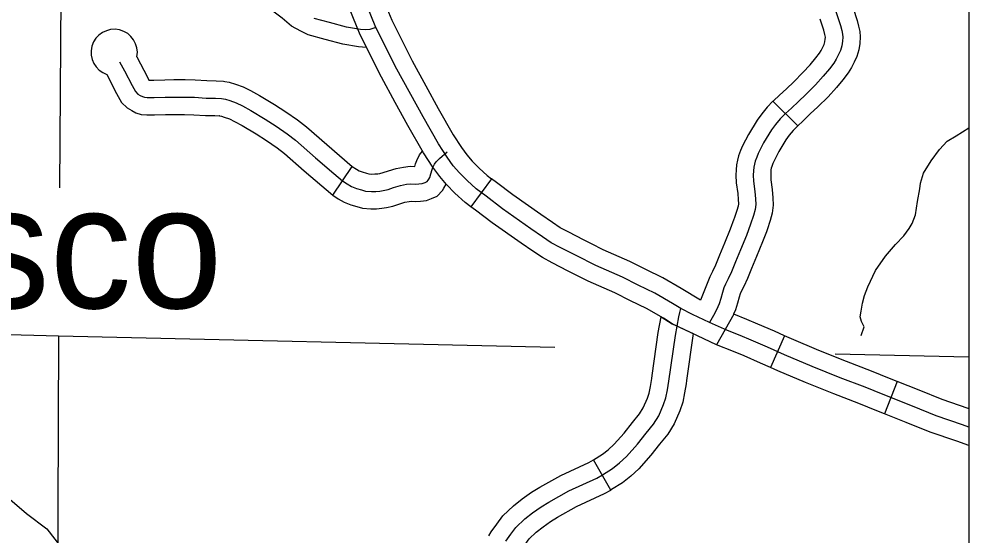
# Model space of a CAD drawing. Extents: x 670147 to 673275, y 705573 to 707613.
# Drawn here: x 672139.9 to 672221.9, y 706307.4 to 706352 of the extents above; entities that cross this region are included whole.
import ezdxf

# ---------------------------------------------------------------- set-up
doc = ezdxf.new("R2010")
doc.units = 0
for name, color, linetype in [('25', 7, 'Continuous'), ('31', 7, 'Continuous'), ('32', 7, 'Continuous'), ('35', 7, 'Continuous'), ('45', 7, 'Continuous'), ('5', 7, 'Continuous'), ('R_NoPlot', 7, 'Continuous')]:
    doc.layers.add(name, color=color, linetype=linetype)

msp = doc.modelspace()

# ---------------------------------------------------------------- linework, layer by layer
at = {"layer": '31'}
for p, q in [((672205.008, 706344.944), (672205.011, 706344.947)), ((672207.148, 706342.842), (672205.008, 706344.944)), ((672180.711, 706338.264), (672178.932, 706335.848)), ((672191.004, 706311.394), (672189.509, 706313.995)), ((672189.509, 706313.995), (672189.509, 706313.995))]:
    msp.add_line(p, q, dxfattribs=at)
for points in [[(672170.604, 706355.642), (672170.822, 706355.089), (672172.1, 706351.937), (672173.866, 706348.425), (672175.04, 706346.28)], [(672172.408, 706344.84), (672171.209, 706347.031), (672169.365, 706350.697), (672168.036, 706353.976), (672167.813, 706354.543)], [(672170.733, 706351.317), (672169.429, 706354.532)], [(672210.249, 706353.289), (672210.834, 706351.5), (672210.947, 706351.069), (672211.021, 706350.728), (672211.045, 706350.484), (672211.021, 706350.127), (672210.947, 706349.744), (672210.834, 706349.338), (672210.671, 706348.975), (672210.476, 706348.593), (672210.265, 706348.244), (672209.883, 706347.756), (672209.355, 706347.122), (672208.68, 706346.382), (672207.843, 706345.545), (672207.201, 706344.943), (672206.6, 706344.366), (672206.08, 706343.895), (672205.625, 706343.431), (672205.235, 706342.944), (672204.877, 706342.48), (672204.203, 706341.35), (672203.743, 706340.453), (672203.605, 706340.128), (672203.475, 706339.786), (672203.401, 706339.518), (672203.345, 706339.25), (672203.32, 706338.957), (672203.312, 706338.575), (672203.328, 706338.047), (672203.458, 706337.169), (672203.507, 706336.543), (672203.523, 706336.031), (672203.475, 706335.606), (672203.32, 706335.093), (672203.084, 706334.345), (672202.711, 706333.37), (672202.199, 706332.118), (672201.776, 706331.1), (672201.419, 706330.23), (672201.15, 706329.612), (672200.907, 706329.165), (672200.777, 706328.84), (672200.655, 706328.458), (672200.508, 706327.929), (672200.37, 706327.474), (672200.135, 706326.962), (672199.866, 706326.466), (672199.517, 706325.864)], [(672211.927, 706352.982), (672212.273, 706351.925), (672212.407, 706351.418), (672212.505, 706350.96), (672212.55, 706350.508), (672212.511, 706349.934), (672212.409, 706349.401), (672212.248, 706348.826), (672212.024, 706348.327), (672211.788, 706347.863), (672211.502, 706347.39), (672211.05, 706346.813), (672210.486, 706346.136), (672209.765, 706345.346), (672208.887, 706344.467), (672208.233, 706343.855), (672207.623, 706343.269), (672207.118, 706342.811), (672207.145, 706342.839)], [(672198.073, 706326.559), (672197.047, 706327.068), (672196.331, 706327.506), (672194.804, 706328.384), (672193.373, 706329.084), (672192.008, 706329.766), (672189.709, 706330.774), (672188.018, 706331.636), (672186.637, 706332.335), (672185.873, 706332.742), (672185.125, 706333.246), (672184.118, 706333.945), (672181.655, 706335.674), (672180.241, 706336.748), (672179.38, 706337.382), (672178.6, 706338.097), (672177.939, 706338.771), (672177.413, 706339.381), (672176.877, 706340.113), (672176.129, 706341.274), (672174.797, 706343.599), (672172.538, 706347.728), (672170.733, 706351.317)], [(672205.011, 706344.947), (672205.042, 706344.978), (672205.577, 706345.463), (672206.169, 706346.032), (672206.8, 706346.623), (672207.595, 706347.418), (672208.224, 706348.108), (672208.716, 706348.699), (672209.028, 706349.097), (672209.165, 706349.323), (672209.318, 706349.624), (672209.419, 706349.85), (672209.486, 706350.088), (672209.53, 706350.319), (672209.54, 706350.46), (672209.536, 706350.496), (672209.488, 706350.721), (672209.395, 706351.075), (672209.076, 706352.049)], [(672175.04, 706346.28), (672176.106, 706344.332), (672177.412, 706342.053), (672178.114, 706340.963), (672178.589, 706340.315), (672179.044, 706339.786), (672179.643, 706339.176), (672180.334, 706338.542), (672180.711, 706338.264)], [(672178.933, 706335.848), (672178.426, 706336.221), (672177.557, 706337.018), (672176.834, 706337.755), (672176.238, 706338.447), (672175.641, 706339.263), (672174.847, 706340.494), (672173.488, 706342.866), (672172.408, 706344.84)], [(672205.008, 706344.944), (672204.501, 706344.428), (672204.055, 706343.87), (672203.635, 706343.326), (672202.89, 706342.078), (672202.383, 706341.089), (672202.213, 706340.688), (672202.047, 706340.252), (672201.943, 706339.871), (672201.858, 706339.468), (672201.821, 706339.035), (672201.811, 706338.568), (672201.832, 706337.913), (672201.967, 706337), (672202.009, 706336.461), (672202.021, 706336.093), (672202, 706335.91), (672201.887, 706335.535), (672201.667, 706334.84), (672201.638, 706334.762)], [(672207.148, 706342.842), (672206.748, 706342.435), (672206.414, 706342.017), (672206.119, 706341.635), (672205.515, 706340.623), (672205.102, 706339.817), (672204.996, 706339.567), (672204.902, 706339.321), (672204.86, 706339.165), (672204.831, 706339.031), (672204.819, 706338.879), (672204.812, 706338.582), (672204.825, 706338.18), (672204.95, 706337.337), (672205.005, 706336.625), (672205.026, 706335.969), (672204.949, 706335.301), (672204.754, 706334.651), (672204.501, 706333.851), (672204.439, 706333.689)], [(672189.335, 706332.649), (672188.698, 706332.973), (672187.328, 706333.667), (672186.647, 706334.029), (672185.972, 706334.484), (672184.976, 706335.175), (672182.54, 706336.886), (672181.139, 706337.949), (672180.711, 706338.264)], [(672187.972, 706329.976), (672187.339, 706330.299), (672185.946, 706331.004), (672185.099, 706331.454), (672184.278, 706332.007), (672183.259, 706332.715), (672180.771, 706334.463), (672179.343, 706335.546), (672178.933, 706335.848)], [(672201.638, 706334.762), (672201.316, 706333.922), (672200.812, 706332.689), (672200.39, 706331.672), (672200.037, 706330.814), (672199.801, 706330.271), (672199.547, 706329.805), (672198.741, 706327.789)], [(672204.439, 706333.689), (672204.105, 706332.818), (672203.586, 706331.547), (672203.163, 706330.527), (672202.8, 706329.646), (672202.5, 706328.953), (672202.266, 706328.525), (672202.189, 706328.333), (672202.093, 706328.029), (672201.949, 706327.511), (672201.776, 706326.94), (672201.61, 706326.581)], [(672198.741, 706327.789), (672197.097, 706328.796), (672195.508, 706329.71), (672194.038, 706330.428), (672192.645, 706331.125), (672190.351, 706332.131), (672189.335, 706332.649)], [(672201.629, 706326.572), (672200.133, 706323.939), (672196.321, 706325.754), (672195.566, 706326.217), (672194.1, 706327.059), (672192.709, 706327.739), (672191.371, 706328.408), (672189.066, 706329.418), (672187.972, 706329.976)], [(672191.16, 706313.254), (672191.766, 706313.732), (672192.372, 706314.292), (672193.317, 706315.353), (672194.051, 706316.298), (672194.704, 706317.087), (672195.147, 706317.81), (672195.567, 706318.778), (672195.765, 706319.365), (672195.905, 706320.053), (672196.033, 706320.799), (672196.593, 706324.747), (672196.884, 706326.333), (672196.977, 706326.706), (672197.047, 706327.068)], [(672194.587, 706321.284), (672195.112, 706324.988), (672195.359, 706326.335), (672196.321, 706325.754), (672198.128, 706324.893)], [(672198.128, 706324.893), (672197.557, 706320.863)], [(672189.509, 706313.995), (672189.527, 706314.005), (672190.297, 706314.484), (672190.791, 706314.874), (672191.301, 706315.344), (672192.163, 706316.313), (672192.881, 706317.237), (672193.481, 706317.961), (672193.813, 706318.503), (672194.165, 706319.317), (672194.314, 706319.756), (672194.43, 706320.33), (672194.551, 706321.032), (672194.587, 706321.284)], [(672197.557, 706320.863), (672197.515, 706320.567), (672197.379, 706319.777), (672197.216, 706318.974), (672196.968, 706318.239), (672196.481, 706317.116), (672195.927, 706316.212), (672195.221, 706315.359), (672194.47, 706314.393), (672193.444, 706313.24), (672192.741, 706312.591), (672192.023, 706312.025), (672191.067, 706311.43), (672191.004, 706311.394)], [(672180.484, 706307.429), (672180.688, 706307.789), (672181.18, 706308.464), (672181.694, 706309.171), (672182.613, 706310.035), (672183.364, 706310.63), (672184.167, 706311.2), (672184.897, 706311.635), (672186.692, 706312.655), (672189.102, 706313.761), (672189.509, 706313.995)], [(672181.95, 706306.974), (672182.393, 706307.581), (672182.825, 706308.176), (672183.594, 706308.899), (672184.264, 706309.429), (672184.987, 706309.942), (672185.652, 706310.339), (672187.377, 706311.318), (672189.79, 706312.426), (672190.297, 706312.718), (672191.16, 706313.254)], [(672183.095, 706305.952), (672183.213, 706306.16), (672183.606, 706306.698), (672183.955, 706307.18), (672184.575, 706307.762), (672185.165, 706308.229), (672185.807, 706308.685), (672186.406, 706309.042), (672188.061, 706309.982), (672190.478, 706311.092), (672191.004, 706311.394)]]:
    msp.add_lwpolyline(points, dxfattribs=at)
at = {"layer": '32'}
for p, q in [((672167.02, 706336.835), (672168.684, 706339.331)), ((672206.007, 706324.711), (672204.786, 706321.971)), ((672215.74, 706320.767), (672214.625, 706317.982))]:
    msp.add_line(p, q, dxfattribs=at)
for points in [[(672169.919, 706349.595), (672169.215, 706349.658), (672167.87, 706349.875), (672166.342, 706350.288), (672164.881, 706350.689), (672164.245, 706350.989), (672163.455, 706351.434), (672162.628, 706352.116), (672160.366, 706353.857)], [(672170.733, 706351.317), (672170.21, 706351.147), (672169.845, 706351.108), (672169.401, 706351.147), (672168.186, 706351.343), (672166.736, 706351.735), (672165.404, 706352.101)], [(672168.684, 706339.331), (672169.047, 706339.089), (672169.285, 706338.95), (672169.539, 706338.853), (672169.919, 706338.739), (672170.108, 706338.686), (672170.374, 706338.666), (672170.637, 706338.673), (672170.899, 706338.692), (672171.078, 706338.719), (672171.372, 706338.788), (672171.81, 706338.934), (672172.479, 706339.136), (672173.118, 706339.271), (672173.703, 706339.339), (672174.092, 706339.314), (672174.155, 706339.551), (672174.278, 706339.842), (672174.503, 706340.323), (672174.758, 706340.634)], [(672167.852, 706338.083), (672168.253, 706337.816), (672168.636, 706337.593), (672169.054, 706337.432), (672169.5, 706337.299), (672169.847, 706337.201), (672170.337, 706337.165), (672170.711, 706337.174), (672171.068, 706337.201), (672171.362, 706337.245), (672171.78, 706337.343), (672172.264, 706337.504), (672172.852, 706337.682), (672173.36, 706337.789), (672173.743, 706337.833), (672174.161, 706337.807), (672174.437, 706337.816), (672174.723, 706337.86), (672174.981, 706337.949), (672175.15, 706338.021), (672175.257, 706338.136), (672175.302, 706338.217), (672175.4, 706338.368), (672175.48, 706338.698), (672175.578, 706339.063), (672175.649, 706339.232), (672175.783, 706339.518), (672175.943, 706339.714), (672176.219, 706340.017), (672176.896, 706340.596)], [(672167.02, 706336.835), (672167.459, 706336.542), (672167.986, 706336.235), (672168.57, 706336.012), (672169.081, 706335.859), (672169.586, 706335.716), (672170.3, 706335.664), (672170.785, 706335.675), (672171.236, 706335.709), (672171.645, 706335.771), (672172.188, 706335.898), (672172.718, 706336.074), (672173.225, 706336.228), (672173.601, 706336.307), (672173.782, 706336.328), (672174.138, 706336.305), (672174.578, 706336.319), (672175.086, 706336.399), (672175.517, 706336.548), (672176.032, 706336.764), (672176.481, 706337.251), (672176.588, 706337.444), (672176.807, 706337.782)], [(672221.933, 706316.82), (672221.377, 706317.02), (672219.094, 706317.804), (672217.061, 706318.623), (672214.525, 706319.638), (672212.958, 706320.271), (672210.807, 706321.084), (672208.398, 706322.064), (672206.016, 706323.065), (672204.54, 706323.722), (672203.122, 706324.345), (672202.177, 706324.737), (672201.082, 706325.175), (672199.517, 706325.864), (672198.073, 706326.559)], [(672206.007, 706324.711), (672205.147, 706325.094), (672203.711, 706325.725), (672202.743, 706326.126), (672201.629, 706326.572)], [(672215.74, 706320.767), (672215.084, 706321.03), (672213.504, 706321.668), (672211.355, 706322.48), (672208.971, 706323.45), (672206.612, 706324.442), (672206.007, 706324.711)], [(672204.786, 706321.971), (672203.933, 706322.351), (672202.533, 706322.966), (672201.611, 706323.348), (672200.133, 706323.939)], [(672214.625, 706317.982), (672213.965, 706318.246), (672212.412, 706318.873), (672210.259, 706319.687), (672207.824, 706320.678), (672205.42, 706321.688), (672204.786, 706321.971)], [(672221.933, 706318.414), (672221.874, 706318.435), (672219.619, 706319.21), (672217.62, 706320.015), (672215.74, 706320.767)], [(672221.933, 706315.227), (672220.88, 706315.605), (672218.57, 706316.398), (672216.502, 706317.231), (672214.625, 706317.982)]]:
    msp.add_lwpolyline(points, dxfattribs=at)
at = {"layer": '35'}
for points in [[(672212.618, 706324.741), (672212.888, 706325.474), (672212.656, 706325.937), (672212.541, 706326.342), (672212.618, 706326.844), (672212.734, 706327.538), (672212.907, 706328.175), (672213.196, 706328.946), (672213.871, 706330.354), (672214.72, 706331.589), (672215.587, 706332.592), (672216.301, 706333.344), (672216.764, 706333.961), (672217.034, 706334.405), (672217.323, 706335.138), (672217.496, 706336.305), (672217.689, 706337.385), (672217.747, 706337.887), (672218.017, 706338.755), (672218.673, 706339.816), (672219.386, 706340.78), (672220.061, 706341.494), (672220.813, 706341.976), (672221.933, 706342.655)], [(672139.117, 706310.604), (672140.561, 706309.362), (672142.333, 706308.044), (672143.908, 706306.009)]]:
    msp.add_lwpolyline(points, dxfattribs=at)
at = {"layer": '45'}
for points in [[(672148.583, 706348.342), (672149.03, 706347.586), (672149.675, 706346.322), (672149.976, 706345.78), (672150.191, 706345.573), (672150.38, 706345.453), (672150.595, 706345.35), (672150.767, 706345.29), (672150.99, 706345.273), (672151.6, 706345.281), (672152.546, 706345.307), (672153.285, 706345.315), (672154.243, 706345.315), (672155.068, 706345.29), (672156.074, 706345.23), (672156.89, 706345.212), (672157.415, 706345.178), (672157.733, 706345.126), (672158.119, 706345.006), (672158.669, 706344.808), (672159.202, 706344.542), (672159.936, 706344.15), (672161.183, 706343.401), (672162.128, 706342.8), (672163.083, 706342.129), (672163.779, 706341.596), (672165.52, 706340.071), (672167.11, 706338.704), (672167.852, 706338.083)], [(672150.103, 706348.784), (672150.999, 706347.027), (672151.139, 706346.775), (672151.569, 706346.781), (672152.517, 706346.807), (672153.276, 706346.815), (672154.266, 706346.815), (672155.136, 706346.788), (672156.134, 706346.729), (672156.955, 706346.711), (672157.584, 706346.67), (672157.701, 706346.651)], [(672147.513, 706347.26), (672148.351, 706345.616), (672148.774, 706344.854), (672149.259, 706344.388), (672149.65, 706344.14), (672150.02, 706343.962), (672150.456, 706343.809), (672150.943, 706343.772), (672151.631, 706343.781), (672152.575, 706343.807), (672153.294, 706343.815), (672154.219, 706343.815), (672155, 706343.791), (672156.013, 706343.73), (672156.825, 706343.713), (672157.245, 706343.686), (672157.221, 706343.69)], [(672157.701, 706346.651), (672158.077, 706346.59), (672158.596, 706346.428), (672159.261, 706346.19), (672159.891, 706345.874), (672160.676, 706345.455), (672161.972, 706344.677), (672162.963, 706344.046), (672163.97, 706343.338), (672164.73, 706342.757), (672166.503, 706341.204), (672168.684, 706339.331)], [(672157.221, 706343.69), (672157.388, 706343.663), (672157.643, 706343.583), (672158.078, 706343.427), (672158.513, 706343.209), (672159.197, 706342.844), (672160.394, 706342.125), (672161.294, 706341.553), (672162.195, 706340.919), (672162.828, 706340.435), (672164.537, 706338.938), (672167.02, 706336.835)]]:
    msp.add_lwpolyline(points, dxfattribs=at)
msp.add_arc((672148.139, 706349.159), 2, 349.17693, 251.76191, dxfattribs=at)
at = {"layer": '5'}
for points in [[(672143.575, 706362.314), (672143.412, 706337.482)], [(672143.327, 706324.683), (672091.945, 706326.058)], [(672143.327, 706324.683), (672142.936, 706218.967)], [(672186.174, 706323.691), (672143.327, 706324.683)], [(672221.933, 706322.864), (672210.391, 706323.131)]]:
    msp.add_lwpolyline(points, dxfattribs=at)
at = {"layer": 'R_NoPlot'}
msp.add_lwpolyline([(671149.935, 706689.359), (672221.933, 706689.359), (672221.933, 705919.709), (671149.935, 705919.709)], close=True, dxfattribs=at)

# ---------------------------------------------------------------- texts
at = {"layer": '25'}
msp.add_text('Frisco', height=10.56, dxfattribs=at).set_placement((672119.045, 706327.092))

doc.saveas('drawing.dxf')
